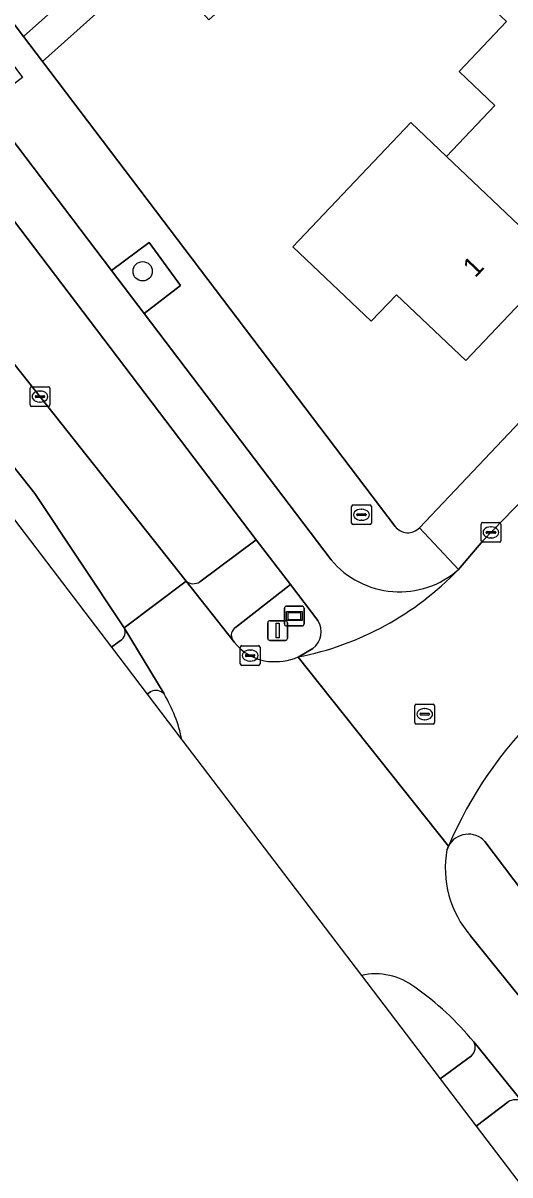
# Model space of a CAD drawing. Extents: x 160030 to 160839, y 385325 to 386450.
# Drawn here: x 160532 to 160556.6, y 385399.1 to 385457.4 of the extents above; entities that cross this region are included whole.
import ezdxf

# ---------------------------------------------------------------- set-up
doc = ezdxf.new("R2010")
doc.units = 0
for name, color, linetype in [('IMGEO_Berm_groen', 7, 'Continuous'), ('IMGEO_Boom', 7, 'Continuous'), ('IMGEO_Brandkraan', 7, 'Continuous'), ('IMGEO_Erf', 7, 'Continuous'), ('IMGEO_Fietspad_gesloten', 7, 'Continuous'), ('IMGEO_Groenvoorziening', 7, 'Continuous'), ('IMGEO_Kolk', 7, 'Continuous'), ('IMGEO_Lichtmast', 7, 'Continuous'), ('IMGEO_Pand', 7, 'Continuous'), ('IMGEO_Pand_nummerreeks', 7, 'Continuous'), ('IMGEO_Rijbaan_lokaal_gesloten', 7, 'Continuous'), ('IMGEO_Rioolput', 7, 'Continuous'), ('IMGEO_Verkeerseiland_groen', 7, 'Continuous'), ('IMGEO_Verklikker', 7, 'Continuous'), ('IMGEO_Voetpad_open', 7, 'Continuous')]:
    doc.layers.add(name, color=color, linetype=linetype)

msp = doc.modelspace()

# ---------------------------------------------------------------- linework, layer by layer
at = {"layer": 'IMGEO_Berm_groen'}
for points in [[(160512.138, 385472.917), (160508.176, 385469.948), (160513.766, 385462.553), (160540.222, 385429.169)], [(160540.913, 385429.131), (160543.778, 385431.255), (160512.138, 385472.917)], [(160537.079, 385426.8), (160532.554, 385433.598), (160505.471, 385467.854), (160504.798, 385467.328), (160504.798, 385467.328)], [(160504.798, 385467.328), (160519.956, 385447.438), (160536.439, 385425.81), (160536.44, 385425.81), (160536.901, 385426.151)], [(160556.548, 385402.783), (160554.93, 385401.548), (160554.93, 385401.548)], [(160554.93, 385401.548), (160579.853, 385368.846), (160579.853, 385368.846), (160580.452, 385369.789)]]:
    msp.add_lwpolyline(points, dxfattribs=at)
for centre, radius, start, end in [((160540.592, 385429.602), 0.569, 229.43496, 304.26967), ((160536.612, 385426.579), 0.517, 304.02732, 25.29816), ((160556.939, 385402.133), 0.758, 67.97366, 121.00548)]:
    msp.add_arc(centre, radius, start, end, dxfattribs=at)
at = {"layer": 'IMGEO_Boom'}
msp.add_circle((160538.022, 385444.862), 0.489, dxfattribs=at)
at = {"layer": 'IMGEO_Brandkraan'}
for p, q in [((160548.61, 385432.099), (160548.61, 385432.951)), ((160548.685, 385433.025), (160549.537, 385433.025)), ((160549.611, 385432.951), (160549.611, 385432.099)), ((160548.869, 385432.519), (160548.869, 385432.531)), ((160549.307, 385432.482), (160548.909, 385432.482)), ((160548.912, 385432.568), (160549.31, 385432.568)), ((160549.098, 385432.805), (160549.123, 385432.805)), ((160549.353, 385432.531), (160549.353, 385432.519)), ((160549.537, 385432.025), (160548.685, 385432.025)), ((160549.121, 385432.245), (160549.096, 385432.245))]:
    msp.add_line(p, q, dxfattribs=at)
for points in [[(160548.61, 385432.099), (160548.61, 385432.951)], [(160548.685, 385433.025), (160549.537, 385433.025)], [(160549.611, 385432.951), (160549.611, 385432.099)], [(160549.537, 385432.025), (160548.685, 385432.025)]]:
    msp.add_lwpolyline(points, dxfattribs=at)
for centre, radius, start, end in [((160548.687, 385432.949), 0.0765, 91.55205, 178.44795), ((160548.687, 385432.949), 0.0765, 91.55205, 178.44795), ((160549.535, 385432.949), 0.0765, 1.55205, 88.44795), ((160549.535, 385432.949), 0.0765, 1.55205, 88.44795), ((160548.909, 385432.528), 0.0403, 85.87752, 175.75265), ((160548.906, 385432.518), 0.0366, 178.93798, 274.71019), ((160549.31, 385432.525), 0.043, 264.86636, 352.45326), ((160549.314, 385432.53), 0.0386, 1.73085, 96.63898), ((160548.687, 385432.101), 0.0765, 181.55205, 268.44795), ((160548.687, 385432.101), 0.0765, 181.55205, 268.44795), ((160549.535, 385432.101), 0.0765, 271.55205, 358.44795), ((160549.535, 385432.101), 0.0765, 271.55205, 358.44795)]:
    msp.add_arc(centre, radius, start, end, dxfattribs=at)
for centre, major_axis, ratio, start_param, end_param in [((160549.097, 385432.525), (-0.387, 0.002), 0.722429, 4.712389, 7.853982), ((160549.122, 385432.525), (-0.39, 0.002), 0.717154, 1.570796, 4.712389)]:
    msp.add_ellipse(centre, major_axis=major_axis, ratio=ratio, start_param=start_param, end_param=end_param, dxfattribs=at)
at = {"layer": 'IMGEO_Erf'}
for points in [[(160570.327, 385494.106), (160574.095, 385497.388), (160575.901, 385495.314), (160576.496, 385495.832), (160577.466, 385494.718), (160549.116, 385469.982), (160552.055, 385467.172), (160545.783, 385461.55), (160541.383, 385457.606), (160538.677, 385460.625), (160532.951, 385455.492), (160550.815, 385431.937)], [(160552.049, 385431.87), (160567.072, 385447.724), (160569.002, 385449.76), (160570.806, 385451.664), (160572.534, 385453.488), (160583.078, 385464.616), (160587.016, 385468.771), (160598.13, 385480.5), (160602.036, 385484.619), (160612.601, 385495.769)], [(160516.015, 385477.824), (160531.991, 385456.758), (160535.946, 385460.297), (160534.118, 385462.34), (160537.751, 385465.566), (160539.567, 385463.537), (160541.177, 385464.978), (160539.374, 385467.007), (160543.149, 385470.36), (160546.899, 385473.69), (160548.677, 385471.689), (160549.945, 385472.81), (160547.564, 385475.563), (160551.612, 385479.064), (160550.66, 385480.323), (160553.405, 385482.699), (160555.938, 385481.121), (160557.485, 385479.332), (160559.141, 385480.716), (160557.335, 385482.789), (160561.257, 385486.206), (160565.793, 385490.156), (160570.327, 385494.106)], [(160574.53, 385461.306), (160569.921, 385456.453), (160566.301, 385459.891), (160563.18, 385456.605), (160560.558, 385453.844), (160564.063, 385450.515), (160559.097, 385445.287), (160554.394, 385440.335), (160550.882, 385443.67), (160549.607, 385442.328), (160545.629, 385446.106), (160551.607, 385452.399), (160553.42, 385450.68), (160555.869, 385453.257), (160554.057, 385454.978), (160556.462, 385457.509)]]:
    msp.add_lwpolyline(points, dxfattribs=at)
msp.add_arc((160551.46, 385432.425), 0.809, 217.07349, 316.71087, dxfattribs=at)
at = {"layer": 'IMGEO_Fietspad_gesloten'}
for points in [[(160547.576, 385430.241), (160538.092, 385442.725), (160536.444, 385444.894), (160530.08, 385453.271), (160528.125, 385455.844), (160521.937, 385463.989), (160520.659, 385465.671), (160514.087, 385474.299), (160512.568, 385476.229), (160512.497, 385476.319), (160510.2, 385479.35), (160506.407, 385484.356), (160504.07, 385487.439), (160503.837, 385487.746), (160502.182, 385489.92), (160496.522, 385497.353), (160494.863, 385499.532), (160489.228, 385506.939), (160487.374, 385509.376), (160482.095, 385516.317), (160480.253, 385518.738), (160474.787, 385525.923)], [(160509.6, 385476.248), (160512.138, 385472.917), (160543.778, 385431.255), (160545.509, 385428.988), (160546.902, 385427.164)], [(160546.649, 385425.754), (160545.9, 385425.319)], [(160555.361, 385415.975), (160560.288, 385409.446), (160562.093, 385407.041), (160582.309, 385380.439), (160582.319, 385380.426), (160582.328, 385380.413), (160583.443, 385378.939)]]:
    msp.add_lwpolyline(points, dxfattribs=at)
for centre, radius, start, end in [((160551.038, 385433.127), 4.507, 219.81854, 311.45202), ((160542.959, 385440.372), 15.337, 281.0555, 316.16344), ((160545.992, 385426.6), 1.071, 307.8583, 31.79673), ((160572.651, 385407.59), 20.796, 133.77161, 156.95429), ((160554.523, 385415.21), 1.134, 42.37785, 152.6813)]:
    msp.add_arc(centre, radius, start, end, dxfattribs=at)
at = {"layer": 'IMGEO_Groenvoorziening'}
msp.add_lwpolyline([(160538.344, 385446.32), (160536.444, 385444.894), (160538.092, 385442.725), (160539.937, 385444.149)], close=True, dxfattribs=at)
at = {"layer": 'IMGEO_Kolk'}
for p, q in [((160532.315, 385438.089), (160532.315, 385438.941)), ((160532.39, 385439.015), (160533.242, 385439.015)), ((160532.803, 385438.795), (160532.828, 385438.795)), ((160533.316, 385438.941), (160533.316, 385438.089)), ((160532.574, 385438.509), (160532.574, 385438.521)), ((160533.012, 385438.472), (160532.614, 385438.472)), ((160532.617, 385438.558), (160533.015, 385438.558)), ((160532.826, 385438.235), (160532.801, 385438.235)), ((160533.058, 385438.521), (160533.058, 385438.509)), ((160533.242, 385438.015), (160532.39, 385438.015)), ((160555.17, 385431.205), (160555.17, 385432.057)), ((160555.245, 385432.131), (160556.097, 385432.131)), ((160555.658, 385431.911), (160555.683, 385431.911)), ((160556.171, 385432.057), (160556.171, 385431.205)), ((160555.429, 385431.625), (160555.429, 385431.637)), ((160555.867, 385431.588), (160555.469, 385431.588)), ((160555.472, 385431.674), (160555.87, 385431.674)), ((160555.681, 385431.351), (160555.656, 385431.351)), ((160555.913, 385431.637), (160555.913, 385431.625)), ((160556.097, 385431.131), (160555.245, 385431.131)), ((160542.967, 385424.967), (160542.967, 385425.819)), ((160543.042, 385425.893), (160543.894, 385425.893)), ((160543.226, 385425.387), (160543.226, 385425.399)), ((160543.664, 385425.35), (160543.266, 385425.35)), ((160543.269, 385425.436), (160543.667, 385425.436)), ((160543.455, 385425.673), (160543.48, 385425.673)), ((160543.71, 385425.399), (160543.71, 385425.387)), ((160543.968, 385425.819), (160543.968, 385424.967)), ((160543.894, 385424.893), (160543.042, 385424.893)), ((160543.478, 385425.113), (160543.453, 385425.113))]:
    msp.add_line(p, q, dxfattribs=at)
for points in [[(160532.315, 385438.089), (160532.315, 385438.941)], [(160532.39, 385439.015), (160533.242, 385439.015)], [(160533.316, 385438.941), (160533.316, 385438.089)], [(160533.242, 385438.015), (160532.39, 385438.015)], [(160555.17, 385431.205), (160555.17, 385432.057)], [(160555.245, 385432.131), (160556.097, 385432.131)], [(160556.171, 385432.057), (160556.171, 385431.205)], [(160556.097, 385431.131), (160555.245, 385431.131)], [(160542.967, 385424.967), (160542.967, 385425.819)], [(160543.042, 385425.893), (160543.894, 385425.893)], [(160543.968, 385425.819), (160543.968, 385424.967)], [(160543.894, 385424.893), (160543.042, 385424.893)]]:
    msp.add_lwpolyline(points, dxfattribs=at)
for centre, radius, start, end in [((160532.392, 385438.939), 0.0765, 91.55205, 178.44795), ((160532.392, 385438.939), 0.0765, 91.55205, 178.44795), ((160533.24, 385438.939), 0.0765, 1.55205, 88.44795), ((160533.24, 385438.939), 0.0765, 1.55205, 88.44795), ((160532.614, 385438.518), 0.0403, 85.87752, 175.75265), ((160532.611, 385438.508), 0.0366, 178.93798, 274.71019), ((160533.015, 385438.515), 0.043, 264.86636, 352.45326), ((160533.019, 385438.52), 0.0386, 1.73085, 96.63898), ((160532.392, 385438.091), 0.0765, 181.55205, 268.44795), ((160532.392, 385438.091), 0.0765, 181.55205, 268.44795), ((160533.24, 385438.091), 0.0765, 271.55205, 358.44795), ((160533.24, 385438.091), 0.0765, 271.55205, 358.44795), ((160555.247, 385432.055), 0.0765, 91.55205, 178.44795), ((160555.247, 385432.055), 0.0765, 91.55205, 178.44795), ((160556.095, 385432.055), 0.0765, 1.55205, 88.44795), ((160556.095, 385432.055), 0.0765, 1.55205, 88.44795), ((160555.247, 385431.207), 0.0765, 181.55205, 268.44795), ((160555.247, 385431.207), 0.0765, 181.55205, 268.44795), ((160555.469, 385431.634), 0.0403, 85.87752, 175.75265), ((160555.466, 385431.624), 0.0366, 178.93798, 274.71019), ((160555.87, 385431.631), 0.043, 264.86636, 352.45326), ((160555.874, 385431.636), 0.0386, 1.73085, 96.63898), ((160556.095, 385431.207), 0.0765, 271.55205, 358.44795), ((160556.095, 385431.207), 0.0765, 271.55205, 358.44795), ((160543.044, 385425.817), 0.0765, 91.55205, 178.44795), ((160543.044, 385425.817), 0.0765, 91.55205, 178.44795), ((160543.266, 385425.396), 0.0403, 85.87752, 175.75265), ((160543.263, 385425.386), 0.0366, 178.93798, 274.71019), ((160543.667, 385425.393), 0.043, 264.86636, 352.45326), ((160543.671, 385425.398), 0.0386, 1.73085, 96.63898), ((160543.892, 385425.817), 0.0765, 1.55205, 88.44795), ((160543.892, 385425.817), 0.0765, 1.55205, 88.44795), ((160543.044, 385424.969), 0.0765, 181.55205, 268.44795), ((160543.044, 385424.969), 0.0765, 181.55205, 268.44795), ((160543.892, 385424.969), 0.0765, 271.55205, 358.44795), ((160543.892, 385424.969), 0.0765, 271.55205, 358.44795)]:
    msp.add_arc(centre, radius, start, end, dxfattribs=at)
for centre, major_axis, ratio, start_param, end_param in [((160532.802, 385438.515), (-0.387, 0.002), 0.722429, 4.712389, 7.853982), ((160532.827, 385438.515), (-0.39, 0.002), 0.717154, 1.570796, 4.712389), ((160555.657, 385431.631), (-0.387, 0.002), 0.722429, 4.712389, 7.853982), ((160555.682, 385431.631), (-0.39, 0.002), 0.717154, 1.570796, 4.712389), ((160543.454, 385425.393), (-0.387, 0.002), 0.722429, 4.712389, 7.853982), ((160543.479, 385425.393), (-0.39, 0.002), 0.717154, 1.570796, 4.712389)]:
    msp.add_ellipse(centre, major_axis=major_axis, ratio=ratio, start_param=start_param, end_param=end_param, dxfattribs=at)
at = {"layer": 'IMGEO_Lichtmast'}
for p, q in [((160544.464, 385427.157), (160545.254, 385427.157)), ((160545.254, 385427.157), (160544.464, 385427.157)), ((160544.364, 385426.257), (160544.364, 385427.057)), ((160544.364, 385427.057), (160544.364, 385426.257)), ((160545.354, 385427.057), (160545.354, 385426.257)), ((160545.354, 385426.257), (160545.354, 385427.057)), ((160545.254, 385426.157), (160544.464, 385426.157)), ((160544.464, 385426.157), (160545.254, 385426.157))]:
    msp.add_line(p, q, dxfattribs=at)
msp.add_lwpolyline([(160544.784, 385427.032), (160544.934, 385427.032), (160544.934, 385426.282), (160544.784, 385426.282), (160544.784, 385427.032)], dxfattribs=at)
for centre, start, end in [((160544.464, 385427.057), 90, 180), ((160544.464, 385427.057), 90, 180), ((160545.254, 385427.057), 0, 90), ((160545.254, 385427.057), 360, 90), ((160544.464, 385426.257), 180, 270), ((160544.464, 385426.257), 180, 270), ((160545.254, 385426.257), 270, 0), ((160545.254, 385426.257), 270, 0)]:
    msp.add_arc(centre, 0.1, start, end, dxfattribs=at)
at = {"layer": 'IMGEO_Pand'}
for points in [[(160556.462, 385457.509), (160554.057, 385454.978), (160555.869, 385453.257), (160553.42, 385450.68), (160559.097, 385445.287), (160564.063, 385450.515), (160560.558, 385453.844), (160563.18, 385456.605), (160557.31, 385462.18), (160554.575, 385459.301)], [(160553.42, 385450.68), (160551.607, 385452.399), (160545.629, 385446.106), (160549.607, 385442.328), (160550.882, 385443.67), (160554.394, 385440.335), (160559.097, 385445.287)]]:
    msp.add_lwpolyline(points, close=True, dxfattribs=at)
at = {"layer": 'IMGEO_Rijbaan_lokaal_gesloten'}
for points in [[(160636.886, 385517.029), (160636.727, 385516.848), (160636.604, 385516.708), (160636.496, 385516.585), (160620.664, 385500), (160619.931, 385499.217), (160614.612, 385493.536), (160611.8, 385490.533), (160604.697, 385483.047), (160599.93, 385478.023), (160594.428, 385472.224), (160589.589, 385467.158), (160584.935, 385462.288), (160579.735, 385456.844), (160575.061, 385451.895), (160572.471, 385449.152), (160571.34, 385447.956), (160568.941, 385445.415), (160565.572, 385441.848), (160555.262, 385431.199), (160554.022, 385429.749)], [(160503.708, 385470.084), (160505.471, 385467.854), (160532.554, 385433.598), (160537.079, 385426.8), (160540.222, 385429.169), (160513.766, 385462.553), (160508.176, 385469.948), (160508.059, 385470.11)], [(160542.651, 385426.069), (160542.571, 385426.191), (160540.222, 385429.169), (160537.079, 385426.8), (160539.105, 385423.447)], [(160545.9, 385425.319), (160553.515, 385415.731)], [(160553.445, 385415.565), (160553.515, 385415.731), (160545.9, 385425.319)], [(160540.013, 385421.121), (160549.109, 385409.186)], [(160579.318, 385380.492), (160559.841, 385404.733), (160557.47, 385407.678), (160554.639, 385411.196)], [(160554.802, 385405.818), (160557.223, 385402.836), (160576.693, 385378.496), (160580.461, 385372.799)]]:
    msp.add_lwpolyline(points, dxfattribs=at)
for centre, radius, start, end in [((160542.959, 385440.372), 15.337, 281.0555, 316.16344), ((160544.74, 385427.762), 2.689, 219.01621, 262.02761), ((160544.696, 385428.254), 3.172, 264.03907, 292.29438), ((160532.845, 385419.663), 7.314, 11.49647, 31.15187), ((160572.651, 385407.59), 20.796, 133.77161, 156.95429), ((160532.834, 385419.654), 7.327, 11.54505, 11.54767), ((160558.564, 385414.616), 5.207, 169.50272, 221.06743), ((160549.824, 385406.002), 3.263, 52.46877, 102.66221), ((160549.824, 385406), 3.265, 102.65056, 102.65415), ((160543.219, 385396.322), 14.978, 39.3439, 54.9895)]:
    msp.add_arc(centre, radius, start, end, dxfattribs=at)
at = {"layer": 'IMGEO_Rioolput'}
for p, q in [((160551.814, 385421.996), (160551.814, 385422.848)), ((160551.889, 385422.922), (160552.741, 385422.922)), ((160552.073, 385422.416), (160552.073, 385422.428)), ((160552.116, 385422.465), (160552.514, 385422.465)), ((160552.302, 385422.702), (160552.327, 385422.702)), ((160552.557, 385422.428), (160552.557, 385422.416)), ((160552.815, 385422.848), (160552.815, 385421.996)), ((160552.741, 385421.922), (160551.889, 385421.922)), ((160552.511, 385422.379), (160552.113, 385422.379)), ((160552.325, 385422.142), (160552.3, 385422.142))]:
    msp.add_line(p, q, dxfattribs=at)
for points in [[(160551.814, 385421.996), (160551.814, 385422.848)], [(160551.889, 385422.922), (160552.741, 385422.922)], [(160552.815, 385422.848), (160552.815, 385421.996)], [(160552.741, 385421.922), (160551.889, 385421.922)]]:
    msp.add_lwpolyline(points, dxfattribs=at)
for centre, radius, start, end in [((160551.891, 385422.846), 0.0765, 91.55205, 178.44795), ((160551.891, 385422.846), 0.0765, 91.55205, 178.44795), ((160552.113, 385422.425), 0.0403, 85.87752, 175.75265), ((160552.11, 385422.415), 0.0366, 178.93798, 274.71019), ((160552.514, 385422.422), 0.043, 264.86636, 352.45326), ((160552.518, 385422.427), 0.0386, 1.73085, 96.63898), ((160552.739, 385422.846), 0.0765, 1.55205, 88.44795), ((160552.739, 385422.846), 0.0765, 1.55205, 88.44795), ((160551.891, 385421.998), 0.0765, 181.55205, 268.44795), ((160551.891, 385421.998), 0.0765, 181.55205, 268.44795), ((160552.739, 385421.998), 0.0765, 271.55205, 358.44795), ((160552.739, 385421.998), 0.0765, 271.55205, 358.44795)]:
    msp.add_arc(centre, radius, start, end, dxfattribs=at)
for centre, major_axis, ratio, start_param, end_param in [((160552.301, 385422.422), (-0.387, 0.002), 0.722429, 4.712389, 7.853982), ((160552.326, 385422.422), (-0.39, 0.002), 0.717154, 1.570796, 4.712389)]:
    msp.add_ellipse(centre, major_axis=major_axis, ratio=ratio, start_param=start_param, end_param=end_param, dxfattribs=at)
at = {"layer": 'IMGEO_Verkeerseiland_groen'}
for points in [[(160546.902, 385427.164), (160545.509, 385428.988), (160542.731, 385426.816)], [(160542.571, 385426.191), (160542.651, 385426.069)], [(160545.9, 385425.319), (160546.649, 385425.754)], [(160538.444, 385423.576), (160538.251, 385423.432), (160540.013, 385421.121)], [(160553.515, 385415.731), (160553.445, 385415.565)], [(160558.095, 385407.699), (160560.288, 385409.446), (160555.361, 385415.975)], [(160554.639, 385411.196), (160557.47, 385407.678)], [(160549.109, 385409.186), (160553.106, 385403.941)], [(160553.106, 385403.941), (160554.679, 385405.119)]]:
    msp.add_lwpolyline(points, dxfattribs=at)
for centre, radius, start, end in [((160545.992, 385426.6), 1.071, 307.8583, 31.79673), ((160542.99, 385426.417), 0.476, 122.96881, 208.31252), ((160544.74, 385427.762), 2.689, 219.01621, 262.02761), ((160544.696, 385428.254), 3.172, 264.03907, 292.29438), ((160538.682, 385423.036), 0.59, 44.162, 113.75205), ((160532.845, 385419.663), 7.314, 11.49647, 31.15187), ((160532.834, 385419.654), 7.327, 11.54505, 11.54767), ((160554.523, 385415.21), 1.134, 42.37785, 152.6813), ((160558.564, 385414.616), 5.207, 169.50272, 221.06743), ((160549.824, 385406.002), 3.263, 52.46877, 102.66221), ((160549.824, 385406), 3.265, 102.65056, 102.65415), ((160543.219, 385396.322), 14.978, 39.3439, 54.9895), ((160554.312, 385405.544), 0.562, 310.82613, 29.21403)]:
    msp.add_arc(centre, radius, start, end, dxfattribs=at)
at = {"layer": 'IMGEO_Verklikker'}
for p, q in [((160545.209, 385426.994), (160545.209, 385427.794)), ((160545.209, 385427.794), (160545.209, 385426.994)), ((160545.309, 385427.894), (160546.099, 385427.894)), ((160546.099, 385427.894), (160545.309, 385427.894)), ((160546.199, 385427.794), (160546.199, 385426.994)), ((160546.199, 385426.994), (160546.199, 385427.794)), ((160546.099, 385426.894), (160545.309, 385426.894)), ((160545.309, 385426.894), (160546.099, 385426.894))]:
    msp.add_line(p, q, dxfattribs=at)
for points in [[(160545.31, 385427.626), (160546.098, 385427.626), (160546.098, 385427.162), (160545.31, 385427.162), (160545.31, 385427.626)], [(160545.375, 385427.561), (160545.375, 385427.227), (160546.033, 385427.227), (160546.033, 385427.561), (160545.375, 385427.561)]]:
    msp.add_lwpolyline(points, dxfattribs=at)
for centre, start, end in [((160545.309, 385427.794), 90, 180), ((160545.309, 385427.794), 90, 180), ((160546.099, 385427.794), 0, 90), ((160546.099, 385427.794), 360, 90), ((160545.309, 385426.994), 180, 270), ((160545.309, 385426.994), 180, 270), ((160546.099, 385426.994), 270, 0), ((160546.099, 385426.994), 270, 0)]:
    msp.add_arc(centre, 0.1, start, end, dxfattribs=at)
at = {"layer": 'IMGEO_Voetpad_open'}
for points in [[(160577.466, 385494.718), (160576.496, 385495.832), (160575.901, 385495.314), (160571.99, 385491.907), (160567.456, 385487.958), (160562.92, 385484.007), (160559.141, 385480.716), (160557.485, 385479.332), (160553.813, 385476.155), (160549.945, 385472.81), (160548.677, 385471.689), (160544.781, 385468.202), (160541.177, 385464.978), (160539.567, 385463.537), (160535.946, 385460.297), (160531.991, 385456.758), (160532.951, 385455.492), (160538.677, 385460.625), (160543.077, 385464.569), (160549.116, 385469.982)], [(160565.572, 385441.848), (160568.941, 385445.415), (160567.072, 385447.724), (160552.049, 385431.87), (160554.022, 385429.749), (160555.262, 385431.199)]]:
    msp.add_lwpolyline(points, close=True, dxfattribs=at)
for points in [[(160512.497, 385476.319), (160512.568, 385476.229), (160514.508, 385477.72), (160515.95, 385475.782), (160514.087, 385474.299), (160520.659, 385465.671), (160522.507, 385467.103), (160523.81, 385465.445), (160521.937, 385463.989), (160528.125, 385455.844), (160530.004, 385457.272), (160531.928, 385454.683), (160530.08, 385453.271), (160536.444, 385444.894), (160538.344, 385446.32), (160539.937, 385444.149), (160538.092, 385442.725), (160547.576, 385430.241)], [(160550.815, 385431.937), (160532.951, 385455.492), (160531.991, 385456.758), (160516.015, 385477.824)], [(160554.022, 385429.749), (160552.049, 385431.87)], [(160542.731, 385426.816), (160545.509, 385428.988), (160543.778, 385431.255), (160540.913, 385429.131)], [(160540.222, 385429.169), (160542.571, 385426.191)], [(160539.105, 385423.447), (160537.079, 385426.8)], [(160536.901, 385426.151), (160536.44, 385425.81), (160536.439, 385425.81), (160538.251, 385423.432)], [(160538.251, 385423.432), (160538.444, 385423.576)], [(160557.223, 385402.836), (160554.802, 385405.818)], [(160554.679, 385405.119), (160553.106, 385403.941), (160554.93, 385401.548)], [(160554.93, 385401.548), (160554.93, 385401.548), (160556.548, 385402.783)]]:
    msp.add_lwpolyline(points, dxfattribs=at)
for centre, radius, start, end in [((160551.46, 385432.425), 0.809, 217.07349, 316.71087), ((160551.038, 385433.127), 4.507, 219.81854, 311.45202), ((160540.592, 385429.602), 0.569, 229.43496, 304.26967), ((160536.612, 385426.579), 0.517, 304.02732, 25.29816), ((160542.99, 385426.417), 0.476, 122.96881, 208.31252), ((160538.682, 385423.036), 0.59, 44.162, 113.75205), ((160554.312, 385405.544), 0.562, 310.82613, 29.21403), ((160556.939, 385402.133), 0.758, 67.97366, 121.00548)]:
    msp.add_arc(centre, radius, start, end, dxfattribs=at)

# ---------------------------------------------------------------- texts
at = {"layer": 'IMGEO_Pand_nummerreeks'}
msp.add_text('1', height=1, rotation=46.47472, dxfattribs=at).set_placement((160554.873, 385444.499))

doc.saveas('drawing.dxf')
